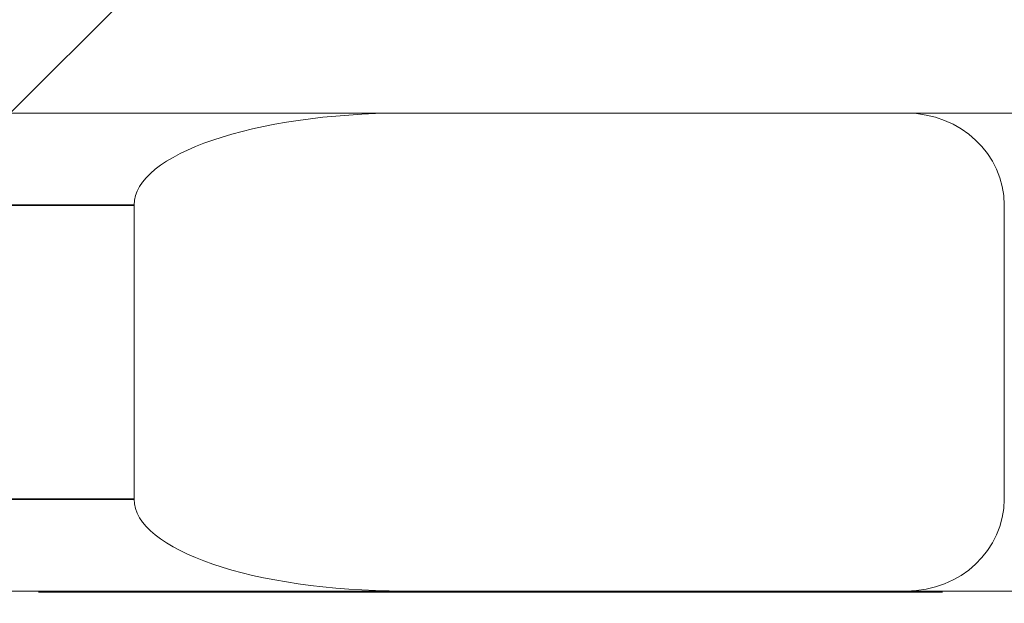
# Model space of a CAD drawing. Header units: millimetres. Extents: x 4 to 1188, y 1 to 840.
# Tile 262 of 299: x 897.393 to 897.623, y 493.614 to 493.75. Entities that reach past the tile are written whole.
import ezdxf

# ---------------------------------------------------------------- set-up
doc = ezdxf.new("R2010")
doc.units = ezdxf.units.MM
doc.layers.add('1', color=7, linetype='Continuous')
doc.styles.add('Arial Unicode MS', font='Arial Unicode MS')
doc.dimstyles.get("Standard").update_dxf_attribs({"dimtxt": 0.18, "dimasz": 0.18, "dimexe": 0.18, "dimexo": 0.0625, "dimgap": 0.09, "dimtad": 0, "dimtih": 1, "dimtoh": 1, "dimdec": 4, "dimzin": 0, "dimdsep": 46, "dimtxsty": 'Standard', "dimcen": 0.09, "dimadec": 0, "dimazin": 0, "dimtfac": 1, "dimtdec": 4, "dimtofl": 0, "dimtmove": 0, "dimatfit": 3, "dimfxl": 0, "dimtolj": 1, "dimtzin": 0, "dimarcsym": 0})

# ---------------------------------------------------------------- blocks, each defined once
blk = doc.blocks.new('_U18')
at = {"layer": '1', "color": 18, "lineweight": 35}
for p, q in [((919.36728, 499.38189), (938.16565, 499.38189)), ((936.16565, 499.38189), (936.16565, 485.8009)), ((891.02824, 485.8009), (938.16565, 485.8009))]:
    blk.add_line(p, q, dxfattribs=at)
at = {"layer": '1', "color": 18, "lineweight": 70}
for points in [[(936.16565, 499.38189), (936.94158, 495.88189), (935.38972, 495.88189)], [(936.16565, 485.8009), (935.38972, 489.3009), (936.94158, 489.30091)]]:
    blk.add_solid(points, dxfattribs=at)
at = {"layer": '1', "color": 18, "linetype": 'Continuous', "lineweight": 13, "insert": (935.71277, 490.54557), "char_height": 3, "attachment_point": 7, "rotation": 90, "line_spacing_factor": 1.047437, "style": 'Arial Unicode MS'}
blk.add_mtext('\\fArial Unicode MS|b0|i0;\\W1.0000;95', dxfattribs=at)

msp = doc.modelspace()

# ---------------------------------------------------------------- hatches: boundary and pattern name
at = {"layer": '1', "linetype": 'Continuous', "lineweight": 35}
h = msp.add_hatch(dxfattribs=at)
h.set_pattern_fill('ANSI31', color=154, scale=1.55, angle=-2.13e-14, style=0)
h.paths.add_polyline_path([(901.44632, 494.79975), (903.36338, 494.79975), (903.36338, 493.94261), (903.78107, 493.94261), (903.78107, 493.72832), (895.81012, 493.72832), (895.81012, 493.46118), (895.09608, 493.46118), (895.09608, 493.72832), (894.90922, 493.72832), (894.90922, 493.94261), (901.44632, 493.94261)], flags=0)
h = msp.add_hatch(dxfattribs=at)
h.set_pattern_fill('ANSI31', color=154, scale=1.55, angle=29.9848, style=0)
h.paths.add_polyline_path([(905.19477, 493.72832), (905.19477, 493.96236), (905.8695, 493.96236), (905.8695, 493.72832)], flags=0)
h.paths.add_polyline_path([(894.90922, 493.72832), (894.90922, 493.96236), (902.87474, 493.96236), (902.87474, 493.72832)], flags=0)
h.paths.add_polyline_path([(903.01448, 493.72832), (903.01448, 493.96236), (904.7935, 493.96236), (904.7935, 493.72832)], flags=0)

# ---------------------------------------------------------------- linework, layer by layer
at = {"layer": '1', "color": 154, "linetype": 'Continuous', "lineweight": 13}
for p, q in [((902.87474, 493.72832), (894.90922, 493.72832)), ((903.78107, 493.72832), (895.81012, 493.72832)), ((897.4824, 493.72832), (897.59978, 493.72832)), ((897.63247, 493.72832), (897.59978, 493.72832)), ((897.41975, 493.63832), (897.41975, 493.70689)), ((897.62259, 493.70689), (897.62259, 493.63832)), ((897.40426, 493.61689), (897.33782, 493.61689)), ((897.40426, 493.61689), (897.35784, 493.61689)), ((897.35784, 493.61689), (897.4824, 493.61689)), ((897.39747, 493.61661), (897.39808, 493.61661)), ((897.39839, 493.61661), (897.39765, 493.61661)), ((897.39808, 493.61689), (897.39808, 493.61661)), ((897.46474, 493.61689), (897.40426, 493.61689)), ((897.40531, 493.61661), (897.40531, 493.61689)), ((897.40663, 493.61661), (897.41937, 493.61661)), ((897.40824, 493.61661), (897.40663, 493.61661)), ((897.42459, 493.61661), (897.40824, 493.61661)), ((897.41956, 493.61661), (897.4153, 493.61661)), ((897.41711, 493.61661), (897.4217, 493.61661)), ((897.41937, 493.61661), (897.41788, 493.61661)), ((897.41956, 493.61689), (897.41956, 493.61661)), ((897.4217, 493.61689), (897.4217, 493.61661)), ((897.4217, 493.61661), (897.42459, 493.61661)), ((897.42444, 493.61661), (897.43149, 493.61661)), ((897.42679, 493.61661), (897.4245, 493.61661)), ((897.43149, 493.61689), (897.43149, 493.61661)), ((897.4404, 493.61661), (897.4404, 493.61689)), ((897.4502, 493.61661), (897.4442, 493.61661)), ((897.44889, 493.61689), (897.44889, 493.61661)), ((897.46471, 493.61661), (897.4578, 493.61661)), ((897.45802, 493.61689), (897.45802, 493.61661)), ((897.45802, 493.61661), (897.46403, 493.61661)), ((897.45943, 493.61661), (897.46468, 493.61661)), ((897.46424, 493.61661), (897.46217, 493.61661)), ((897.46217, 493.61661), (897.4641, 493.61661)), ((897.46391, 493.61661), (897.46452, 493.61661)), ((897.46483, 493.61661), (897.46409, 493.61661)), ((897.46452, 493.61689), (897.46452, 493.61661)), ((897.47175, 493.61661), (897.47175, 493.61689)), ((897.47307, 493.61661), (897.48581, 493.61661)), ((897.47468, 493.61661), (897.47307, 493.61661)), ((897.49103, 493.61661), (897.47468, 493.61661)), ((897.49539, 493.61689), (897.48166, 493.61689)), ((897.48166, 493.61689), (897.48581, 493.61689)), ((897.486, 493.61661), (897.48174, 493.61661)), ((897.59978, 493.61689), (897.4824, 493.61689)), ((897.48355, 493.61689), (897.48813, 493.61689)), ((897.48355, 493.61661), (897.48813, 493.61661)), ((897.48581, 493.61661), (897.48432, 493.61661)), ((897.486, 493.61689), (897.486, 493.61661)), ((897.48813, 493.61689), (897.48813, 493.61661)), ((897.48813, 493.61689), (897.49103, 493.61689)), ((897.48813, 493.61661), (897.49103, 493.61661)), ((897.49088, 493.61689), (897.49793, 493.61689)), ((897.49088, 493.61661), (897.49793, 493.61661)), ((897.49323, 493.61661), (897.49094, 493.61661)), ((897.49793, 493.61689), (897.49793, 493.61661)), ((897.50684, 493.61661), (897.50684, 493.61689)), ((897.51664, 493.61661), (897.51064, 493.61661)), ((897.52118, 493.61689), (897.51313, 493.61689)), ((897.51533, 493.61689), (897.51533, 493.61661)), ((897.51533, 493.61689), (897.5177, 493.61689)), ((897.51533, 493.61661), (897.5177, 493.61661)), ((897.5165, 493.61689), (897.52445, 493.61689)), ((897.52445, 493.61689), (897.52445, 493.61661)), ((897.53959, 493.61661), (897.53572, 493.61661)), ((897.54008, 493.61661), (897.536, 493.61661)), ((897.54408, 493.61661), (897.53722, 493.61661)), ((897.5393, 493.61661), (897.53961, 493.61661)), ((897.53936, 493.61661), (897.53936, 493.61689)), ((897.53936, 493.61689), (897.54007, 493.61689)), ((897.53936, 493.61661), (897.54007, 493.61661)), ((897.63247, 493.61689), (897.53942, 493.61689)), ((897.54372, 493.61689), (897.54372, 493.61661)), ((897.54372, 493.61689), (897.5443, 493.61689)), ((897.54372, 493.61661), (897.5443, 493.61661)), ((897.54819, 493.61661), (897.54373, 493.61661)), ((897.5549, 493.61661), (897.54415, 493.61661)), ((897.54417, 493.61661), (897.54987, 493.61661)), ((897.54417, 493.61661), (897.54968, 493.61661)), ((897.54561, 493.61661), (897.54418, 493.61661)), ((897.54987, 493.61661), (897.54561, 493.61661)), ((897.54742, 493.61661), (897.552, 493.61661)), ((897.54968, 493.61661), (897.54819, 493.61661)), ((897.54987, 493.61689), (897.54987, 493.61661)), ((897.552, 493.61689), (897.552, 493.61661)), ((897.552, 493.61661), (897.5549, 493.61661)), ((897.55475, 493.61661), (897.5618, 493.61661)), ((897.5571, 493.61661), (897.55481, 493.61661)), ((897.5618, 493.61689), (897.5618, 493.61661)), ((897.57071, 493.61661), (897.57071, 493.61689)), ((897.58051, 493.61661), (897.57451, 493.61661)), ((897.5792, 493.61689), (897.5792, 493.61661)), ((897.5792, 493.61661), (897.58052, 493.61661)), ((897.58109, 493.61661), (897.58037, 493.61661)), ((897.58037, 493.61661), (897.58833, 493.61661)), ((897.58833, 493.61689), (897.58833, 493.61661)), ((897.60346, 493.61661), (897.59959, 493.61661)), ((897.59978, 493.61689), (897.63247, 493.61689)), ((897.60795, 493.61661), (897.60109, 493.61661)), ((897.60317, 493.61661), (897.60348, 493.61661)), ((897.60323, 493.61661), (897.60323, 493.61689)), ((897.60759, 493.61689), (897.60759, 493.61661)), ((897.60759, 493.61661), (897.60817, 493.61661))]:
    msp.add_line(p, q, dxfattribs=at)
at = {"layer": '1', "color": 154, "linetype": 'Continuous', "lineweight": 35}
for p, q in [((897.35051, 493.70689), (897.41975, 493.70689)), ((897.41975, 493.63832), (897.35051, 493.63832))]:
    msp.add_line(p, q, dxfattribs=at)
at = {"layer": '1', "color": 154, "linetype": 'Continuous', "lineweight": 13}
for centre, major_axis, ratio, start_param, end_param in [((897.4824, 493.70689), (-0.06265, 0), 0.34202, 4.712389, 6.283185), ((897.59978, 493.70689), (-0.0228, 0), 0.939693, 3.141593, 4.712389), ((897.4824, 493.63832), (0.06265, 0), 0.34202, 3.141593, 4.712389), ((897.59978, 493.63832), (0.0228, 0), 0.939693, 4.712389, 6.283185)]:
    msp.add_ellipse(centre, major_axis=major_axis, ratio=ratio, start_param=start_param, end_param=end_param, dxfattribs=at)
for points, knots in [([(897.39808, 493.61661), (897.39823, 493.61661), (897.39853, 493.61661), (897.39914, 493.61661), (897.39987, 493.61661), (897.40072, 493.61661), (897.40168, 493.61661), (897.40278, 493.61661), (897.40399, 493.61661), (897.40487, 493.61661), (897.40531, 493.61661)], [0, 0, 0, 0, 0.127893, 0.251579, 0.372793, 0.492778, 0.61359, 0.737809, 0.86618, 1, 1, 1, 1]), ([(897.41257, 493.61661), (897.41222, 493.61661), (897.41152, 493.61661), (897.41046, 493.61661), (897.4094, 493.61661), (897.40835, 493.61661), (897.40731, 493.61661), (897.40627, 493.61661), (897.40524, 493.61661), (897.40423, 493.61661), (897.40325, 493.61661), (897.40233, 493.61661), (897.4015, 493.61661), (897.40072, 493.61661), (897.40003, 493.61661), (897.3994, 493.61661), (897.39885, 493.61661), (897.39854, 493.61661), (897.39839, 493.61661)], [0, 0, 0, 0, 0.061997, 0.122088, 0.181375, 0.239508, 0.297836, 0.35688, 0.417282, 0.47964, 0.5425, 0.604962, 0.666991, 0.730216, 0.794173, 0.860458, 0.928578, 1, 1, 1, 1]), ([(897.40673, 493.61661), (897.40647, 493.61661), (897.40596, 493.61661), (897.40525, 493.61661), (897.40461, 493.61661), (897.40404, 493.61661), (897.40352, 493.61661), (897.4031, 493.61661), (897.40272, 493.61661), (897.40243, 493.61661), (897.4022, 493.61661), (897.40205, 493.61661), (897.40198, 493.61661), (897.40196, 493.61661), (897.40205, 493.61661), (897.40219, 493.61661), (897.40241, 493.61661), (897.40261, 493.61661), (897.40271, 493.61661)], [0, 0, 0, 0, 0.065801, 0.128677, 0.188676, 0.247598, 0.304849, 0.361786, 0.419523, 0.478682, 0.53877, 0.598799, 0.660184, 0.722952, 0.787993, 0.855404, 0.926153, 1, 1, 1, 1]), ([(897.40271, 493.61661), (897.40282, 493.61661), (897.40303, 493.61661), (897.4034, 493.61661), (897.40381, 493.61661), (897.40425, 493.61661), (897.40475, 493.61661), (897.40527, 493.61661), (897.40584, 493.61661), (897.40643, 493.61661), (897.40707, 493.61661), (897.40774, 493.61661), (897.40844, 493.61661), (897.40916, 493.61661), (897.40992, 493.61661), (897.41071, 493.61661), (897.41152, 493.61661), (897.41206, 493.61661), (897.41234, 493.61661)], [0, 0, 0, 0, 0.072866, 0.141887, 0.207453, 0.270438, 0.331641, 0.390108, 0.448069, 0.505503, 0.562488, 0.619084, 0.676416, 0.735452, 0.796241, 0.860406, 0.928305, 1, 1, 1, 1]), ([(897.40531, 493.61661), (897.40569, 493.61661), (897.40642, 493.61661), (897.40753, 493.61661), (897.40861, 493.61661), (897.40968, 493.61661), (897.41072, 493.61661), (897.41174, 493.61661), (897.41275, 493.61661), (897.41372, 493.61661), (897.41465, 493.61661), (897.41553, 493.61661), (897.41635, 493.61661), (897.41711, 493.61661), (897.41782, 493.61661), (897.41846, 493.61661), (897.41906, 493.61661), (897.41939, 493.61661), (897.41956, 493.61661)], [0, 0, 0, 0, 0.069298, 0.135561, 0.199671, 0.261716, 0.322662, 0.382907, 0.443032, 0.503501, 0.563724, 0.62398, 0.683629, 0.743848, 0.805192, 0.867649, 0.932778, 1, 1, 1, 1]), ([(897.4153, 493.61661), (897.41517, 493.61661), (897.41491, 493.61661), (897.41449, 493.61661), (897.41404, 493.61661), (897.41358, 493.61661), (897.4131, 493.61661), (897.41261, 493.61661), (897.41208, 493.61661), (897.41155, 493.61661), (897.411, 493.61661), (897.41043, 493.61661), (897.40985, 493.61661), (897.40925, 493.61661), (897.40864, 493.61661), (897.40801, 493.61661), (897.40737, 493.61661), (897.40695, 493.61661), (897.40673, 493.61661)], [0, 0, 0, 0, 0.077361, 0.15048, 0.219977, 0.286681, 0.349678, 0.41068, 0.469427, 0.526756, 0.583142, 0.638824, 0.695263, 0.752696, 0.810849, 0.871356, 0.934436, 1, 1, 1, 1]), ([(897.41234, 493.61661), (897.41268, 493.61661), (897.41333, 493.61661), (897.41422, 493.61661), (897.41499, 493.61661), (897.41561, 493.61661), (897.41613, 493.61661), (897.41656, 493.61661), (897.4169, 493.61661), (897.41704, 493.61661), (897.41711, 493.61661)], [0, 0, 0, 0, 0.14786, 0.283561, 0.412369, 0.534236, 0.652692, 0.768663, 0.883652, 1, 1, 1, 1]), ([(897.41788, 493.61661), (897.4177, 493.61661), (897.41735, 493.61661), (897.41678, 493.61661), (897.41616, 493.61661), (897.41552, 493.61661), (897.41483, 493.61661), (897.41411, 493.61661), (897.41336, 493.61661), (897.41283, 493.61661), (897.41257, 493.61661)], [0, 0, 0, 0, 0.136729, 0.268515, 0.395529, 0.52, 0.640496, 0.761236, 0.880107, 1, 1, 1, 1]), ([(897.4442, 493.61661), (897.44376, 493.61661), (897.44288, 493.61661), (897.44153, 493.61661), (897.4402, 493.61661), (897.43891, 493.61661), (897.43765, 493.61661), (897.43646, 493.61661), (897.43535, 493.61661), (897.43431, 493.61661), (897.43332, 493.61661), (897.43236, 493.61661), (897.4314, 493.61661), (897.43064, 493.61661), (897.43002, 493.61661), (897.42956, 493.61661), (897.42909, 493.61661), (897.42864, 493.61661), (897.42817, 493.61661), (897.42771, 493.61661), (897.42725, 493.61661), (897.42695, 493.61661), (897.42679, 493.61661)], [0, 0, 0, 0, 0.056724, 0.111437, 0.164368, 0.216435, 0.267641, 0.31736, 0.367473, 0.41821, 0.471404, 0.527966, 0.588061, 0.652134, 0.686345, 0.723264, 0.76261, 0.804739, 0.84943, 0.896711, 0.94689, 1, 1, 1, 1]), ([(897.43122, 493.61661), (897.43098, 493.61661), (897.43053, 493.61661), (897.42996, 493.61661), (897.42951, 493.61661), (897.42919, 493.61661), (897.42899, 493.61661), (897.42891, 493.61661), (897.42895, 493.61661), (897.42914, 493.61661), (897.42942, 493.61661), (897.42975, 493.61661), (897.43014, 493.61661), (897.43058, 493.61661), (897.43109, 493.61661), (897.43165, 493.61661), (897.43227, 493.61661), (897.43272, 493.61661), (897.43294, 493.61661)], [0, 0, 0, 0, 0.118432, 0.226295, 0.323755, 0.41098, 0.488319, 0.556611, 0.615569, 0.667048, 0.713541, 0.757735, 0.79954, 0.839813, 0.879732, 0.91913, 0.959218, 1, 1, 1, 1]), ([(897.4428, 493.61661), (897.44256, 493.61661), (897.44208, 493.61661), (897.44134, 493.61661), (897.4406, 493.61661), (897.43987, 493.61661), (897.43914, 493.61661), (897.43842, 493.61661), (897.4377, 493.61661), (897.43698, 493.61661), (897.43625, 493.61661), (897.43554, 493.61661), (897.43482, 493.61661), (897.4341, 493.61661), (897.43339, 493.61661), (897.43266, 493.61661), (897.43192, 493.61661), (897.43146, 493.61661), (897.43122, 493.61661)], [0, 0, 0, 0, 0.043119, 0.084777, 0.125232, 0.166126, 0.207413, 0.250196, 0.294277, 0.341348, 0.392964, 0.452351, 0.519819, 0.596849, 0.682952, 0.778459, 0.884371, 1, 1, 1, 1]), ([(897.43149, 493.61661), (897.4319, 493.61661), (897.43268, 493.61661), (897.43387, 493.61661), (897.43503, 493.61661), (897.43617, 493.61661), (897.43727, 493.61661), (897.43835, 493.61661), (897.43941, 493.61661), (897.44007, 493.61661), (897.4404, 493.61661)], [0, 0, 0, 0, 0.137903, 0.268873, 0.395178, 0.517089, 0.636743, 0.756222, 0.876628, 1, 1, 1, 1]), ([(897.43294, 493.61661), (897.43317, 493.61661), (897.43363, 493.61661), (897.43434, 493.61661), (897.43505, 493.61661), (897.43577, 493.61661), (897.43648, 493.61661), (897.43719, 493.61661), (897.4379, 493.61661), (897.43863, 493.61661), (897.43937, 493.61661), (897.44008, 493.61661), (897.44081, 493.61661), (897.44154, 493.61661), (897.44227, 493.61661), (897.44302, 493.61661), (897.44376, 493.61661), (897.44423, 493.61661), (897.44448, 493.61661)], [0, 0, 0, 0, 0.040773, 0.080851, 0.120114, 0.160024, 0.200507, 0.242303, 0.286488, 0.332651, 0.383767, 0.443091, 0.510974, 0.588295, 0.675908, 0.773346, 0.881594, 1, 1, 1, 1]), ([(897.4404, 493.61661), (897.44082, 493.61661), (897.44168, 493.61661), (897.44284, 493.61661), (897.44399, 493.61661), (897.44507, 493.61661), (897.4461, 493.61661), (897.4471, 493.61661), (897.44803, 493.61661), (897.4486, 493.61661), (897.44889, 493.61661)], [0, 0, 0, 0, 0.097421, 0.200886, 0.311172, 0.429798, 0.55774, 0.694715, 0.84213, 1, 1, 1, 1]), ([(897.44653, 493.61661), (897.44645, 493.61661), (897.44629, 493.61661), (897.44597, 493.61661), (897.44559, 493.61661), (897.44516, 493.61661), (897.44465, 493.61661), (897.44409, 493.61661), (897.44348, 493.61661), (897.44303, 493.61661), (897.4428, 493.61661)], [0, 0, 0, 0, 0.134393, 0.262803, 0.38593, 0.507853, 0.627247, 0.748261, 0.872335, 1, 1, 1, 1]), ([(897.44448, 493.61661), (897.44471, 493.61661), (897.44515, 493.61661), (897.44572, 493.61661), (897.44615, 493.61661), (897.44648, 493.61661), (897.44668, 493.61661), (897.44675, 493.61661), (897.44673, 493.61661), (897.44659, 493.61661), (897.44653, 493.61661)], [0, 0, 0, 0, 0.170464, 0.327198, 0.470509, 0.6006, 0.717486, 0.822846, 0.916112, 1, 1, 1, 1]), ([(897.45078, 493.61661), (897.45066, 493.61661), (897.45041, 493.61661), (897.45018, 493.61661), (897.45005, 493.61661), (897.45003, 493.61661), (897.45013, 493.61661), (897.45034, 493.61661), (897.45067, 493.61661), (897.45109, 493.61661), (897.45162, 493.61661), (897.45225, 493.61661), (897.45298, 493.61661), (897.4538, 493.61661), (897.45471, 493.61661), (897.45573, 493.61661), (897.45683, 493.61661), (897.45762, 493.61661), (897.45802, 493.61661)], [0, 0, 0, 0, 0.0636, 0.125297, 0.185569, 0.244698, 0.303717, 0.36292, 0.4233, 0.485177, 0.547083, 0.608525, 0.669965, 0.732299, 0.79565, 0.861055, 0.929122, 1, 1, 1, 1]), ([(897.46045, 493.61661), (897.46016, 493.61661), (897.45959, 493.61661), (897.45876, 493.61661), (897.45795, 493.61661), (897.45718, 493.61661), (897.45644, 493.61661), (897.45574, 493.61661), (897.45507, 493.61661), (897.45443, 493.61661), (897.45382, 493.61661), (897.45326, 493.61661), (897.45275, 493.61661), (897.45226, 493.61661), (897.45183, 493.61661), (897.45143, 493.61661), (897.45108, 493.61661), (897.45088, 493.61661), (897.45078, 493.61661)], [0, 0, 0, 0, 0.069013, 0.135236, 0.199611, 0.262419, 0.323723, 0.383765, 0.443773, 0.503795, 0.563823, 0.623484, 0.683469, 0.743591, 0.805727, 0.868616, 0.933278, 1, 1, 1, 1]), ([(897.45522, 493.61661), (897.45514, 493.61661), (897.45499, 493.61661), (897.45483, 493.61661), (897.45474, 493.61661), (897.45469, 493.61661), (897.45474, 493.61661), (897.45485, 493.61661), (897.45501, 493.61661), (897.45525, 493.61661), (897.45555, 493.61661), (897.45592, 493.61661), (897.45635, 493.61661), (897.45684, 493.61661), (897.4574, 493.61661), (897.45802, 493.61661), (897.45869, 493.61661), (897.45918, 493.61661), (897.45943, 493.61661)], [0, 0, 0, 0, 0.066572, 0.13029, 0.192297, 0.252922, 0.312507, 0.371488, 0.430679, 0.491399, 0.55197, 0.611245, 0.671453, 0.732173, 0.795077, 0.860442, 0.928163, 1, 1, 1, 1]), ([(897.46439, 493.61661), (897.46413, 493.61661), (897.46364, 493.61661), (897.46288, 493.61661), (897.46215, 493.61661), (897.46144, 493.61661), (897.46074, 493.61661), (897.46006, 493.61661), (897.4594, 493.61661), (897.45877, 493.61661), (897.45818, 493.61661), (897.45761, 493.61661), (897.4571, 493.61661), (897.45662, 493.61661), (897.45621, 493.61661), (897.45582, 493.61661), (897.45549, 493.61661), (897.45531, 493.61661), (897.45522, 493.61661)], [0, 0, 0, 0, 0.071137, 0.138231, 0.203142, 0.26568, 0.326444, 0.386738, 0.447229, 0.507578, 0.568073, 0.6278, 0.68712, 0.747031, 0.807329, 0.869576, 0.933384, 1, 1, 1, 1]), ([(897.4578, 493.61661), (897.45767, 493.61661), (897.45742, 493.61661), (897.45729, 493.61661), (897.45732, 493.61661), (897.45755, 493.61661), (897.45797, 493.61661), (897.4586, 493.61661), (897.45943, 493.61661), (897.4601, 493.61661), (897.46045, 493.61661)], [0, 0, 0, 0, 0.124835, 0.244778, 0.360989, 0.477964, 0.596922, 0.721591, 0.855098, 1, 1, 1, 1]), ([(897.46452, 493.61689), (897.46467, 493.61689), (897.46497, 493.61689), (897.46558, 493.61689), (897.46631, 493.61689), (897.46716, 493.61689), (897.46812, 493.61689), (897.46922, 493.61689), (897.47043, 493.61689), (897.4713, 493.61689), (897.47175, 493.61689)], [0, 0, 0, 0, 0.127893, 0.251579, 0.372793, 0.492778, 0.61359, 0.737809, 0.86618, 1, 1, 1, 1]), ([(897.46452, 493.61661), (897.46467, 493.61661), (897.46497, 493.61661), (897.46558, 493.61661), (897.46631, 493.61661), (897.46716, 493.61661), (897.46812, 493.61661), (897.46922, 493.61661), (897.47043, 493.61661), (897.4713, 493.61661), (897.47175, 493.61661)], [0, 0, 0, 0, 0.127893, 0.251579, 0.372793, 0.492778, 0.61359, 0.737809, 0.86618, 1, 1, 1, 1]), ([(897.47901, 493.61661), (897.47866, 493.61661), (897.47796, 493.61661), (897.4769, 493.61661), (897.47584, 493.61661), (897.47479, 493.61661), (897.47375, 493.61661), (897.47271, 493.61661), (897.47168, 493.61661), (897.47067, 493.61661), (897.46969, 493.61661), (897.46877, 493.61661), (897.46794, 493.61661), (897.46716, 493.61661), (897.46647, 493.61661), (897.46583, 493.61661), (897.46529, 493.61661), (897.46498, 493.61661), (897.46483, 493.61661)], [0, 0, 0, 0, 0.061997, 0.122088, 0.181375, 0.239508, 0.297836, 0.35688, 0.417282, 0.47964, 0.5425, 0.604962, 0.666991, 0.730216, 0.794173, 0.860458, 0.928578, 1, 1, 1, 1]), ([(897.47317, 493.61661), (897.47291, 493.61661), (897.4724, 493.61661), (897.47169, 493.61661), (897.47105, 493.61661), (897.47048, 493.61661), (897.46996, 493.61661), (897.46954, 493.61661), (897.46916, 493.61661), (897.46887, 493.61661), (897.46864, 493.61661), (897.46849, 493.61661), (897.46842, 493.61661), (897.4684, 493.61661), (897.46849, 493.61661), (897.46863, 493.61661), (897.46885, 493.61661), (897.46905, 493.61661), (897.46915, 493.61661)], [0, 0, 0, 0, 0.065801, 0.128677, 0.188676, 0.247598, 0.304849, 0.361786, 0.419523, 0.478682, 0.53877, 0.598799, 0.660184, 0.722952, 0.787993, 0.855404, 0.926153, 1, 1, 1, 1]), ([(897.46915, 493.61661), (897.46926, 493.61661), (897.46947, 493.61661), (897.46984, 493.61661), (897.47025, 493.61661), (897.47069, 493.61661), (897.47118, 493.61661), (897.47171, 493.61661), (897.47228, 493.61661), (897.47287, 493.61661), (897.47351, 493.61661), (897.47418, 493.61661), (897.47488, 493.61661), (897.4756, 493.61661), (897.47636, 493.61661), (897.47714, 493.61661), (897.47796, 493.61661), (897.4785, 493.61661), (897.47878, 493.61661)], [0, 0, 0, 0, 0.072866, 0.141887, 0.207453, 0.270438, 0.331641, 0.390108, 0.448069, 0.505503, 0.562488, 0.619084, 0.676416, 0.735452, 0.796241, 0.860406, 0.928305, 1, 1, 1, 1]), ([(897.47175, 493.61689), (897.47212, 493.61689), (897.47286, 493.61689), (897.47397, 493.61689), (897.47505, 493.61689), (897.47612, 493.61689), (897.47716, 493.61689), (897.47818, 493.61689), (897.47919, 493.61689), (897.48016, 493.61689), (897.48109, 493.61689), (897.48197, 493.61689), (897.48279, 493.61689), (897.48355, 493.61689), (897.48426, 493.61689), (897.4849, 493.61689), (897.4855, 493.61689), (897.48583, 493.61689), (897.486, 493.61689)], [0, 0, 0, 0, 0.069298, 0.135561, 0.199671, 0.261716, 0.322662, 0.382907, 0.443032, 0.503501, 0.563724, 0.62398, 0.683629, 0.743848, 0.805192, 0.867649, 0.932778, 1, 1, 1, 1]), ([(897.47175, 493.61661), (897.47212, 493.61661), (897.47286, 493.61661), (897.47397, 493.61661), (897.47505, 493.61661), (897.47612, 493.61661), (897.47716, 493.61661), (897.47818, 493.61661), (897.47919, 493.61661), (897.48016, 493.61661), (897.48109, 493.61661), (897.48197, 493.61661), (897.48279, 493.61661), (897.48355, 493.61661), (897.48426, 493.61661), (897.4849, 493.61661), (897.4855, 493.61661), (897.48583, 493.61661), (897.486, 493.61661)], [0, 0, 0, 0, 0.069298, 0.135561, 0.199671, 0.261716, 0.322662, 0.382907, 0.443032, 0.503501, 0.563724, 0.62398, 0.683629, 0.743848, 0.805192, 0.867649, 0.932778, 1, 1, 1, 1]), ([(897.48174, 493.61661), (897.48161, 493.61661), (897.48135, 493.61661), (897.48093, 493.61661), (897.48048, 493.61661), (897.48002, 493.61661), (897.47954, 493.61661), (897.47905, 493.61661), (897.47852, 493.61661), (897.47799, 493.61661), (897.47744, 493.61661), (897.47687, 493.61661), (897.47629, 493.61661), (897.47569, 493.61661), (897.47508, 493.61661), (897.47445, 493.61661), (897.47381, 493.61661), (897.47339, 493.61661), (897.47317, 493.61661)], [0, 0, 0, 0, 0.077361, 0.15048, 0.219977, 0.286681, 0.349678, 0.41068, 0.469427, 0.526756, 0.583142, 0.638824, 0.695263, 0.752696, 0.810849, 0.871356, 0.934436, 1, 1, 1, 1]), ([(897.47878, 493.61661), (897.47912, 493.61661), (897.47977, 493.61661), (897.48066, 493.61661), (897.48143, 493.61661), (897.48205, 493.61661), (897.48257, 493.61661), (897.483, 493.61661), (897.48334, 493.61661), (897.48348, 493.61661), (897.48355, 493.61661)], [0, 0, 0, 0, 0.14786, 0.283561, 0.412369, 0.534236, 0.652692, 0.768663, 0.883652, 1, 1, 1, 1]), ([(897.48432, 493.61661), (897.48414, 493.61661), (897.48379, 493.61661), (897.48322, 493.61661), (897.4826, 493.61661), (897.48196, 493.61661), (897.48127, 493.61661), (897.48055, 493.61661), (897.4798, 493.61661), (897.47927, 493.61661), (897.47901, 493.61661)], [0, 0, 0, 0, 0.136729, 0.268515, 0.395529, 0.52, 0.640496, 0.761236, 0.880107, 1, 1, 1, 1]), ([(897.51064, 493.61661), (897.5102, 493.61661), (897.50932, 493.61661), (897.50797, 493.61661), (897.50664, 493.61661), (897.50535, 493.61661), (897.50409, 493.61661), (897.5029, 493.61661), (897.50179, 493.61661), (897.50075, 493.61661), (897.49976, 493.61661), (897.4988, 493.61661), (897.49784, 493.61661), (897.49707, 493.61661), (897.49646, 493.61661), (897.496, 493.61661), (897.49553, 493.61661), (897.49508, 493.61661), (897.49461, 493.61661), (897.49415, 493.61661), (897.49369, 493.61661), (897.49339, 493.61661), (897.49323, 493.61661)], [0, 0, 0, 0, 0.056724, 0.111437, 0.164368, 0.216435, 0.267641, 0.31736, 0.367473, 0.41821, 0.471404, 0.527966, 0.588061, 0.652134, 0.686345, 0.723264, 0.76261, 0.804739, 0.84943, 0.896711, 0.94689, 1, 1, 1, 1]), ([(897.49766, 493.61661), (897.49742, 493.61661), (897.49697, 493.61661), (897.4964, 493.61661), (897.49595, 493.61661), (897.49563, 493.61661), (897.49543, 493.61661), (897.49535, 493.61661), (897.49539, 493.61661), (897.49558, 493.61661), (897.49586, 493.61661), (897.49619, 493.61661), (897.49657, 493.61661), (897.49702, 493.61661), (897.49753, 493.61661), (897.49809, 493.61661), (897.49871, 493.61661), (897.49916, 493.61661), (897.49938, 493.61661)], [0, 0, 0, 0, 0.118432, 0.226295, 0.323755, 0.41098, 0.488319, 0.556611, 0.615569, 0.667048, 0.713541, 0.757735, 0.79954, 0.839813, 0.879732, 0.91913, 0.959218, 1, 1, 1, 1]), ([(897.50924, 493.61661), (897.509, 493.61661), (897.50852, 493.61661), (897.50778, 493.61661), (897.50704, 493.61661), (897.50631, 493.61661), (897.50558, 493.61661), (897.50486, 493.61661), (897.50414, 493.61661), (897.50342, 493.61661), (897.50269, 493.61661), (897.50198, 493.61661), (897.50126, 493.61661), (897.50054, 493.61661), (897.49983, 493.61661), (897.4991, 493.61661), (897.49836, 493.61661), (897.4979, 493.61661), (897.49766, 493.61661)], [0, 0, 0, 0, 0.043119, 0.084777, 0.125232, 0.166126, 0.207413, 0.250196, 0.294277, 0.341348, 0.392964, 0.452351, 0.519819, 0.596849, 0.682952, 0.778459, 0.884371, 1, 1, 1, 1]), ([(897.49793, 493.61689), (897.49834, 493.61689), (897.49912, 493.61689), (897.50031, 493.61689), (897.50147, 493.61689), (897.50261, 493.61689), (897.50371, 493.61689), (897.50479, 493.61689), (897.50585, 493.61689), (897.50651, 493.61689), (897.50684, 493.61689)], [0, 0, 0, 0, 0.137903, 0.268873, 0.395178, 0.517089, 0.636743, 0.756222, 0.876628, 1, 1, 1, 1]), ([(897.49793, 493.61661), (897.49834, 493.61661), (897.49912, 493.61661), (897.50031, 493.61661), (897.50147, 493.61661), (897.50261, 493.61661), (897.50371, 493.61661), (897.50479, 493.61661), (897.50585, 493.61661), (897.50651, 493.61661), (897.50684, 493.61661)], [0, 0, 0, 0, 0.137903, 0.268873, 0.395178, 0.517089, 0.636743, 0.756222, 0.876628, 1, 1, 1, 1]), ([(897.49938, 493.61661), (897.49961, 493.61661), (897.50007, 493.61661), (897.50078, 493.61661), (897.50149, 493.61661), (897.5022, 493.61661), (897.50292, 493.61661), (897.50363, 493.61661), (897.50434, 493.61661), (897.50507, 493.61661), (897.50581, 493.61661), (897.50652, 493.61661), (897.50725, 493.61661), (897.50798, 493.61661), (897.50871, 493.61661), (897.50945, 493.61661), (897.5102, 493.61661), (897.51067, 493.61661), (897.51092, 493.61661)], [0, 0, 0, 0, 0.040773, 0.080851, 0.120114, 0.160024, 0.200507, 0.242303, 0.286488, 0.332651, 0.383767, 0.443091, 0.510974, 0.588295, 0.675908, 0.773346, 0.881594, 1, 1, 1, 1]), ([(897.50684, 493.61689), (897.50726, 493.61689), (897.50812, 493.61689), (897.50928, 493.61689), (897.51043, 493.61689), (897.51151, 493.61689), (897.51254, 493.61689), (897.51353, 493.61689), (897.51447, 493.61689), (897.51504, 493.61689), (897.51533, 493.61689)], [0, 0, 0, 0, 0.097421, 0.200886, 0.311172, 0.429798, 0.55774, 0.694715, 0.84213, 1, 1, 1, 1]), ([(897.50684, 493.61661), (897.50726, 493.61661), (897.50812, 493.61661), (897.50928, 493.61661), (897.51043, 493.61661), (897.51151, 493.61661), (897.51254, 493.61661), (897.51353, 493.61661), (897.51447, 493.61661), (897.51504, 493.61661), (897.51533, 493.61661)], [0, 0, 0, 0, 0.097421, 0.200886, 0.311172, 0.429798, 0.55774, 0.694715, 0.84213, 1, 1, 1, 1]), ([(897.51297, 493.61661), (897.51289, 493.61661), (897.51273, 493.61661), (897.51241, 493.61661), (897.51202, 493.61661), (897.51159, 493.61661), (897.51109, 493.61661), (897.51053, 493.61661), (897.50992, 493.61661), (897.50947, 493.61661), (897.50924, 493.61661)], [0, 0, 0, 0, 0.134393, 0.262803, 0.38593, 0.507853, 0.627247, 0.748261, 0.872335, 1, 1, 1, 1]), ([(897.51092, 493.61661), (897.51115, 493.61661), (897.51159, 493.61661), (897.51215, 493.61661), (897.51259, 493.61661), (897.51292, 493.61661), (897.51312, 493.61661), (897.51319, 493.61661), (897.51317, 493.61661), (897.51303, 493.61661), (897.51297, 493.61661)], [0, 0, 0, 0, 0.170464, 0.327198, 0.470509, 0.6006, 0.717486, 0.822846, 0.916112, 1, 1, 1, 1]), ([(897.51722, 493.61661), (897.51709, 493.61661), (897.51685, 493.61661), (897.51662, 493.61661), (897.51649, 493.61661), (897.51647, 493.61661), (897.51657, 493.61661), (897.51678, 493.61661), (897.51711, 493.61661), (897.51753, 493.61661), (897.51806, 493.61661), (897.51869, 493.61661), (897.51942, 493.61661), (897.52024, 493.61661), (897.52115, 493.61661), (897.52217, 493.61661), (897.52327, 493.61661), (897.52406, 493.61661), (897.52445, 493.61661)], [0, 0, 0, 0, 0.0636, 0.125297, 0.185569, 0.244698, 0.303717, 0.36292, 0.4233, 0.485177, 0.547083, 0.608525, 0.669965, 0.732299, 0.79565, 0.861055, 0.929122, 1, 1, 1, 1]), ([(897.52689, 493.61661), (897.5266, 493.61661), (897.52603, 493.61661), (897.52519, 493.61661), (897.52439, 493.61661), (897.52362, 493.61661), (897.52288, 493.61661), (897.52218, 493.61661), (897.52151, 493.61661), (897.52087, 493.61661), (897.52026, 493.61661), (897.5197, 493.61661), (897.51919, 493.61661), (897.5187, 493.61661), (897.51826, 493.61661), (897.51787, 493.61661), (897.51752, 493.61661), (897.51732, 493.61661), (897.51722, 493.61661)], [0, 0, 0, 0, 0.069013, 0.135236, 0.199611, 0.262419, 0.323723, 0.383765, 0.443773, 0.503795, 0.563823, 0.623484, 0.683469, 0.743591, 0.805727, 0.868616, 0.933278, 1, 1, 1, 1]), ([(897.52166, 493.61661), (897.52158, 493.61661), (897.52143, 493.61661), (897.52127, 493.61661), (897.52118, 493.61661), (897.52113, 493.61661), (897.52118, 493.61661), (897.52129, 493.61661), (897.52145, 493.61661), (897.52169, 493.61661), (897.52199, 493.61661), (897.52236, 493.61661), (897.52279, 493.61661), (897.52328, 493.61661), (897.52384, 493.61661), (897.52446, 493.61661), (897.52513, 493.61661), (897.52562, 493.61661), (897.52587, 493.61661)], [0, 0, 0, 0, 0.066572, 0.13029, 0.192297, 0.252922, 0.312507, 0.371488, 0.430679, 0.491399, 0.55197, 0.611245, 0.671453, 0.732173, 0.795077, 0.860442, 0.928163, 1, 1, 1, 1]), ([(897.53083, 493.61661), (897.53057, 493.61661), (897.53008, 493.61661), (897.52932, 493.61661), (897.52859, 493.61661), (897.52788, 493.61661), (897.52718, 493.61661), (897.5265, 493.61661), (897.52584, 493.61661), (897.52521, 493.61661), (897.52462, 493.61661), (897.52405, 493.61661), (897.52354, 493.61661), (897.52306, 493.61661), (897.52265, 493.61661), (897.52226, 493.61661), (897.52193, 493.61661), (897.52175, 493.61661), (897.52166, 493.61661)], [0, 0, 0, 0, 0.071137, 0.138231, 0.203142, 0.26568, 0.326444, 0.386738, 0.447229, 0.507578, 0.568073, 0.6278, 0.68712, 0.747031, 0.807329, 0.869576, 0.933384, 1, 1, 1, 1]), ([(897.52424, 493.61661), (897.52411, 493.61661), (897.52386, 493.61661), (897.52373, 493.61661), (897.52376, 493.61661), (897.52399, 493.61661), (897.52441, 493.61661), (897.52504, 493.61661), (897.52587, 493.61661), (897.52654, 493.61661), (897.52689, 493.61661)], [0, 0, 0, 0, 0.124835, 0.244778, 0.360989, 0.477964, 0.596922, 0.721591, 0.855098, 1, 1, 1, 1]), ([(897.53722, 493.61661), (897.53686, 493.61661), (897.53615, 493.61661), (897.53508, 493.61661), (897.53404, 493.61661), (897.53302, 493.61661), (897.53202, 493.61661), (897.53105, 493.61661), (897.5301, 493.61661), (897.52919, 493.61661), (897.52833, 493.61661), (897.52753, 493.61661), (897.52679, 493.61661), (897.52613, 493.61661), (897.52555, 493.61661), (897.52503, 493.61661), (897.52458, 493.61661), (897.52435, 493.61661), (897.52424, 493.61661)], [0, 0, 0, 0, 0.073201, 0.142587, 0.209625, 0.274883, 0.337931, 0.400462, 0.462501, 0.525005, 0.586689, 0.646813, 0.705215, 0.762881, 0.820728, 0.879295, 0.938511, 1, 1, 1, 1]), ([(897.52445, 493.61689), (897.52486, 493.61689), (897.52566, 493.61689), (897.52687, 493.61689), (897.52805, 493.61689), (897.52921, 493.61689), (897.53034, 493.61689), (897.53145, 493.61689), (897.53253, 493.61689), (897.53357, 493.61689), (897.53457, 493.61689), (897.53549, 493.61689), (897.53634, 493.61689), (897.53711, 493.61689), (897.53779, 493.61689), (897.5384, 493.61689), (897.53894, 493.61689), (897.53922, 493.61689), (897.53936, 493.61689)], [0, 0, 0, 0, 0.070442, 0.138089, 0.203178, 0.266139, 0.327929, 0.38919, 0.450254, 0.512347, 0.573843, 0.633933, 0.69346, 0.752479, 0.812386, 0.87307, 0.935184, 1, 1, 1, 1]), ([(897.52445, 493.61661), (897.52486, 493.61661), (897.52566, 493.61661), (897.52687, 493.61661), (897.52805, 493.61661), (897.52921, 493.61661), (897.53034, 493.61661), (897.53145, 493.61661), (897.53253, 493.61661), (897.53357, 493.61661), (897.53457, 493.61661), (897.53549, 493.61661), (897.53634, 493.61661), (897.53711, 493.61661), (897.53779, 493.61661), (897.5384, 493.61661), (897.53894, 493.61661), (897.53922, 493.61661), (897.53936, 493.61661)], [0, 0, 0, 0, 0.070442, 0.138089, 0.203178, 0.266139, 0.327929, 0.38919, 0.450254, 0.512347, 0.573843, 0.633933, 0.69346, 0.752479, 0.812386, 0.87307, 0.935184, 1, 1, 1, 1]), ([(897.52587, 493.61661), (897.52618, 493.61661), (897.52679, 493.61661), (897.52776, 493.61661), (897.52875, 493.61661), (897.52974, 493.61661), (897.5307, 493.61661), (897.5316, 493.61661), (897.53239, 493.61661), (897.53308, 493.61661), (897.53367, 493.61661), (897.5342, 493.61661), (897.53464, 493.61661), (897.53486, 493.61661), (897.53497, 493.61661)], [0, 0, 0, 0, 0.085719, 0.171409, 0.258144, 0.346929, 0.433983, 0.516734, 0.597416, 0.678635, 0.760267, 0.840143, 0.920177, 1, 1, 1, 1]), ([(897.52861, 493.61661), (897.52851, 493.61661), (897.52831, 493.61661), (897.52825, 493.61661), (897.52838, 493.61661), (897.52866, 493.61661), (897.52897, 493.61661), (897.52927, 493.61661), (897.52962, 493.61661), (897.53002, 493.61661), (897.53047, 493.61661), (897.53098, 493.61661), (897.53153, 493.61661), (897.53193, 493.61661), (897.53214, 493.61661)], [0, 0, 0, 0, 0.121251, 0.236225, 0.351248, 0.46958, 0.530064, 0.590153, 0.652342, 0.715003, 0.781621, 0.850161, 0.923157, 1, 1, 1, 1]), ([(897.53572, 493.61661), (897.53551, 493.61661), (897.53512, 493.61661), (897.53452, 493.61661), (897.53394, 493.61661), (897.53338, 493.61661), (897.53283, 493.61661), (897.5323, 493.61661), (897.53179, 493.61661), (897.53114, 493.61661), (897.5304, 493.61661), (897.52964, 493.61661), (897.52902, 493.61661), (897.52875, 493.61661), (897.52861, 493.61661)], [0, 0, 0, 0, 0.074627, 0.14464, 0.212124, 0.276993, 0.339648, 0.40073, 0.46211, 0.523286, 0.642551, 0.758565, 0.876614, 1, 1, 1, 1]), ([(897.53497, 493.61661), (897.53505, 493.61661), (897.53521, 493.61661), (897.53536, 493.61661), (897.53546, 493.61661), (897.53548, 493.61661), (897.53546, 493.61661), (897.53534, 493.61661), (897.53518, 493.61661), (897.53494, 493.61661), (897.53465, 493.61661), (897.53429, 493.61661), (897.53387, 493.61661), (897.53338, 493.61661), (897.53283, 493.61661), (897.53222, 493.61661), (897.53155, 493.61661), (897.53107, 493.61661), (897.53083, 493.61661)], [0, 0, 0, 0, 0.066317, 0.129769, 0.19137, 0.251932, 0.311622, 0.370964, 0.430518, 0.491181, 0.552101, 0.612139, 0.672483, 0.733576, 0.79644, 0.860911, 0.929048, 1, 1, 1, 1]), ([(897.53214, 493.61661), (897.53235, 493.61661), (897.53276, 493.61661), (897.53338, 493.61661), (897.53397, 493.61661), (897.53454, 493.61661), (897.53509, 493.61661), (897.53562, 493.61661), (897.53613, 493.61661), (897.53677, 493.61661), (897.53751, 493.61661), (897.53826, 493.61661), (897.53888, 493.61661), (897.53916, 493.61661), (897.5393, 493.61661)], [0, 0, 0, 0, 0.076073, 0.148412, 0.216418, 0.281164, 0.343381, 0.404328, 0.463673, 0.52286, 0.638732, 0.753818, 0.872606, 1, 1, 1, 1]), ([(897.536, 493.61689), (897.53648, 493.61689), (897.5374, 493.61689), (897.53871, 493.61689), (897.53989, 493.61689), (897.54094, 493.61689), (897.54184, 493.61689), (897.54262, 493.61689), (897.54326, 493.61689), (897.54357, 493.61689), (897.54372, 493.61689)], [0, 0, 0, 0, 0.145359, 0.278702, 0.403602, 0.521669, 0.637521, 0.753704, 0.873213, 1, 1, 1, 1]), ([(897.536, 493.61661), (897.53648, 493.61661), (897.5374, 493.61661), (897.53871, 493.61661), (897.53989, 493.61661), (897.54094, 493.61661), (897.54184, 493.61661), (897.54262, 493.61661), (897.54326, 493.61661), (897.54357, 493.61661), (897.54372, 493.61661)], [0, 0, 0, 0, 0.145359, 0.278702, 0.403602, 0.521669, 0.637521, 0.753704, 0.873213, 1, 1, 1, 1]), ([(897.54265, 493.61661), (897.54299, 493.61661), (897.54364, 493.61661), (897.54453, 493.61661), (897.5453, 493.61661), (897.54592, 493.61661), (897.54644, 493.61661), (897.54687, 493.61661), (897.54721, 493.61661), (897.54735, 493.61661), (897.54742, 493.61661)], [0, 0, 0, 0, 0.14786, 0.283561, 0.412369, 0.534236, 0.652692, 0.768663, 0.883652, 1, 1, 1, 1]), ([(897.57451, 493.61661), (897.57407, 493.61661), (897.57319, 493.61661), (897.57184, 493.61661), (897.57051, 493.61661), (897.56922, 493.61661), (897.56796, 493.61661), (897.56677, 493.61661), (897.56566, 493.61661), (897.56462, 493.61661), (897.56363, 493.61661), (897.56267, 493.61661), (897.56171, 493.61661), (897.56095, 493.61661), (897.56033, 493.61661), (897.55987, 493.61661), (897.5594, 493.61661), (897.55895, 493.61661), (897.55848, 493.61661), (897.55802, 493.61661), (897.55756, 493.61661), (897.55726, 493.61661), (897.5571, 493.61661)], [0, 0, 0, 0, 0.056724, 0.111437, 0.164368, 0.216435, 0.267641, 0.31736, 0.367473, 0.41821, 0.471404, 0.527966, 0.588061, 0.652134, 0.686345, 0.723264, 0.76261, 0.804739, 0.84943, 0.896711, 0.94689, 1, 1, 1, 1]), ([(897.56153, 493.61661), (897.56129, 493.61661), (897.56084, 493.61661), (897.56027, 493.61661), (897.55982, 493.61661), (897.5595, 493.61661), (897.5593, 493.61661), (897.55922, 493.61661), (897.55926, 493.61661), (897.55945, 493.61661), (897.55973, 493.61661), (897.56006, 493.61661), (897.56044, 493.61661), (897.56089, 493.61661), (897.5614, 493.61661), (897.56196, 493.61661), (897.56258, 493.61661), (897.56303, 493.61661), (897.56325, 493.61661)], [0, 0, 0, 0, 0.118432, 0.226295, 0.323755, 0.41098, 0.488319, 0.556611, 0.615569, 0.667048, 0.713541, 0.757735, 0.79954, 0.839813, 0.879732, 0.91913, 0.959218, 1, 1, 1, 1]), ([(897.57311, 493.61661), (897.57287, 493.61661), (897.57239, 493.61661), (897.57165, 493.61661), (897.57091, 493.61661), (897.57018, 493.61661), (897.56945, 493.61661), (897.56873, 493.61661), (897.56801, 493.61661), (897.56729, 493.61661), (897.56656, 493.61661), (897.56585, 493.61661), (897.56513, 493.61661), (897.56441, 493.61661), (897.5637, 493.61661), (897.56297, 493.61661), (897.56223, 493.61661), (897.56177, 493.61661), (897.56153, 493.61661)], [0, 0, 0, 0, 0.043119, 0.084777, 0.125232, 0.166126, 0.207413, 0.250196, 0.294277, 0.341348, 0.392964, 0.452351, 0.519819, 0.596849, 0.682952, 0.778459, 0.884371, 1, 1, 1, 1]), ([(897.5618, 493.61661), (897.56221, 493.61661), (897.56299, 493.61661), (897.56418, 493.61661), (897.56534, 493.61661), (897.56648, 493.61661), (897.56758, 493.61661), (897.56866, 493.61661), (897.56972, 493.61661), (897.57038, 493.61661), (897.57071, 493.61661)], [0, 0, 0, 0, 0.137903, 0.268873, 0.395178, 0.517089, 0.636743, 0.756222, 0.876628, 1, 1, 1, 1]), ([(897.56325, 493.61661), (897.56348, 493.61661), (897.56394, 493.61661), (897.56465, 493.61661), (897.56536, 493.61661), (897.56607, 493.61661), (897.56679, 493.61661), (897.5675, 493.61661), (897.56821, 493.61661), (897.56894, 493.61661), (897.56968, 493.61661), (897.57039, 493.61661), (897.57112, 493.61661), (897.57185, 493.61661), (897.57258, 493.61661), (897.57333, 493.61661), (897.57407, 493.61661), (897.57454, 493.61661), (897.57479, 493.61661)], [0, 0, 0, 0, 0.040773, 0.080851, 0.120114, 0.160024, 0.200507, 0.242303, 0.286488, 0.332651, 0.383767, 0.443091, 0.510974, 0.588295, 0.675908, 0.773346, 0.881594, 1, 1, 1, 1]), ([(897.57071, 493.61661), (897.57113, 493.61661), (897.57199, 493.61661), (897.57315, 493.61661), (897.5743, 493.61661), (897.57538, 493.61661), (897.57641, 493.61661), (897.5774, 493.61661), (897.57834, 493.61661), (897.57891, 493.61661), (897.5792, 493.61661)], [0, 0, 0, 0, 0.097421, 0.200886, 0.311172, 0.429798, 0.55774, 0.694715, 0.84213, 1, 1, 1, 1]), ([(897.57684, 493.61661), (897.57676, 493.61661), (897.5766, 493.61661), (897.57628, 493.61661), (897.5759, 493.61661), (897.57546, 493.61661), (897.57496, 493.61661), (897.5744, 493.61661), (897.57379, 493.61661), (897.57334, 493.61661), (897.57311, 493.61661)], [0, 0, 0, 0, 0.134393, 0.262803, 0.38593, 0.507853, 0.627247, 0.748261, 0.872335, 1, 1, 1, 1]), ([(897.57479, 493.61661), (897.57502, 493.61661), (897.57546, 493.61661), (897.57603, 493.61661), (897.57646, 493.61661), (897.57679, 493.61661), (897.57699, 493.61661), (897.57706, 493.61661), (897.57704, 493.61661), (897.5769, 493.61661), (897.57684, 493.61661)], [0, 0, 0, 0, 0.170464, 0.327198, 0.470509, 0.6006, 0.717486, 0.822846, 0.916112, 1, 1, 1, 1]), ([(897.59076, 493.61661), (897.59047, 493.61661), (897.5899, 493.61661), (897.58907, 493.61661), (897.58826, 493.61661), (897.58749, 493.61661), (897.58675, 493.61661), (897.58605, 493.61661), (897.58538, 493.61661), (897.58474, 493.61661), (897.58413, 493.61661), (897.58357, 493.61661), (897.58306, 493.61661), (897.58257, 493.61661), (897.58214, 493.61661), (897.58174, 493.61661), (897.58139, 493.61661), (897.58119, 493.61661), (897.58109, 493.61661)], [0, 0, 0, 0, 0.069013, 0.135236, 0.199611, 0.262419, 0.323723, 0.383765, 0.443773, 0.503795, 0.563823, 0.623484, 0.683469, 0.743591, 0.805727, 0.868616, 0.933278, 1, 1, 1, 1]), ([(897.58553, 493.61661), (897.58545, 493.61661), (897.5853, 493.61661), (897.58514, 493.61661), (897.58505, 493.61661), (897.585, 493.61661), (897.58505, 493.61661), (897.58516, 493.61661), (897.58532, 493.61661), (897.58556, 493.61661), (897.58586, 493.61661), (897.58623, 493.61661), (897.58666, 493.61661), (897.58715, 493.61661), (897.58771, 493.61661), (897.58833, 493.61661), (897.589, 493.61661), (897.58949, 493.61661), (897.58974, 493.61661)], [0, 0, 0, 0, 0.066572, 0.13029, 0.192297, 0.252922, 0.312507, 0.371488, 0.430679, 0.491399, 0.55197, 0.611245, 0.671453, 0.732173, 0.795077, 0.860442, 0.928163, 1, 1, 1, 1]), ([(897.5947, 493.61661), (897.59444, 493.61661), (897.59395, 493.61661), (897.59319, 493.61661), (897.59246, 493.61661), (897.59175, 493.61661), (897.59105, 493.61661), (897.59037, 493.61661), (897.58971, 493.61661), (897.58908, 493.61661), (897.58849, 493.61661), (897.58792, 493.61661), (897.58741, 493.61661), (897.58693, 493.61661), (897.58652, 493.61661), (897.58613, 493.61661), (897.5858, 493.61661), (897.58562, 493.61661), (897.58553, 493.61661)], [0, 0, 0, 0, 0.071137, 0.138231, 0.203142, 0.26568, 0.326444, 0.386738, 0.447229, 0.507578, 0.568073, 0.6278, 0.68712, 0.747031, 0.807329, 0.869576, 0.933384, 1, 1, 1, 1]), ([(897.58811, 493.61661), (897.58798, 493.61661), (897.58773, 493.61661), (897.5876, 493.61661), (897.58763, 493.61661), (897.58786, 493.61661), (897.58828, 493.61661), (897.58891, 493.61661), (897.58974, 493.61661), (897.59041, 493.61661), (897.59076, 493.61661)], [0, 0, 0, 0, 0.124835, 0.244778, 0.360989, 0.477964, 0.596922, 0.721591, 0.855098, 1, 1, 1, 1]), ([(897.60109, 493.61661), (897.60073, 493.61661), (897.60002, 493.61661), (897.59895, 493.61661), (897.59791, 493.61661), (897.59689, 493.61661), (897.59589, 493.61661), (897.59492, 493.61661), (897.59397, 493.61661), (897.59306, 493.61661), (897.5922, 493.61661), (897.5914, 493.61661), (897.59066, 493.61661), (897.59, 493.61661), (897.58942, 493.61661), (897.5889, 493.61661), (897.58845, 493.61661), (897.58822, 493.61661), (897.58811, 493.61661)], [0, 0, 0, 0, 0.073201, 0.142587, 0.209625, 0.274883, 0.337931, 0.400462, 0.462501, 0.525005, 0.586689, 0.646813, 0.705215, 0.762881, 0.820728, 0.879295, 0.938511, 1, 1, 1, 1]), ([(897.58833, 493.61661), (897.58873, 493.61661), (897.58953, 493.61661), (897.59074, 493.61661), (897.59192, 493.61661), (897.59308, 493.61661), (897.59421, 493.61661), (897.59532, 493.61661), (897.5964, 493.61661), (897.59744, 493.61661), (897.59844, 493.61661), (897.59936, 493.61661), (897.60021, 493.61661), (897.60098, 493.61661), (897.60166, 493.61661), (897.60227, 493.61661), (897.60281, 493.61661), (897.60309, 493.61661), (897.60323, 493.61661)], [0, 0, 0, 0, 0.070442, 0.138089, 0.203178, 0.266139, 0.327929, 0.38919, 0.450254, 0.512347, 0.573843, 0.633933, 0.69346, 0.752479, 0.812386, 0.87307, 0.935184, 1, 1, 1, 1]), ([(897.58974, 493.61661), (897.59005, 493.61661), (897.59066, 493.61661), (897.59163, 493.61661), (897.59262, 493.61661), (897.59361, 493.61661), (897.59457, 493.61661), (897.59547, 493.61661), (897.59626, 493.61661), (897.59695, 493.61661), (897.59754, 493.61661), (897.59807, 493.61661), (897.59851, 493.61661), (897.59873, 493.61661), (897.59884, 493.61661)], [0, 0, 0, 0, 0.085719, 0.171409, 0.258144, 0.346929, 0.433983, 0.516734, 0.597416, 0.678635, 0.760267, 0.840143, 0.920177, 1, 1, 1, 1]), ([(897.59248, 493.61661), (897.59238, 493.61661), (897.59218, 493.61661), (897.59212, 493.61661), (897.59225, 493.61661), (897.59253, 493.61661), (897.59284, 493.61661), (897.59314, 493.61661), (897.59349, 493.61661), (897.59389, 493.61661), (897.59434, 493.61661), (897.59485, 493.61661), (897.5954, 493.61661), (897.5958, 493.61661), (897.59601, 493.61661)], [0, 0, 0, 0, 0.121251, 0.236225, 0.351248, 0.46958, 0.530064, 0.590153, 0.652342, 0.715003, 0.781621, 0.850161, 0.923157, 1, 1, 1, 1]), ([(897.59959, 493.61661), (897.59938, 493.61661), (897.59899, 493.61661), (897.59839, 493.61661), (897.59781, 493.61661), (897.59725, 493.61661), (897.5967, 493.61661), (897.59617, 493.61661), (897.59566, 493.61661), (897.59501, 493.61661), (897.59427, 493.61661), (897.59351, 493.61661), (897.59289, 493.61661), (897.59262, 493.61661), (897.59248, 493.61661)], [0, 0, 0, 0, 0.074627, 0.14464, 0.212124, 0.276993, 0.339648, 0.40073, 0.46211, 0.523286, 0.642551, 0.758565, 0.876614, 1, 1, 1, 1]), ([(897.59884, 493.61661), (897.59892, 493.61661), (897.59908, 493.61661), (897.59923, 493.61661), (897.59933, 493.61661), (897.59935, 493.61661), (897.59933, 493.61661), (897.59921, 493.61661), (897.59905, 493.61661), (897.59881, 493.61661), (897.59852, 493.61661), (897.59816, 493.61661), (897.59774, 493.61661), (897.59725, 493.61661), (897.5967, 493.61661), (897.59609, 493.61661), (897.59542, 493.61661), (897.59494, 493.61661), (897.5947, 493.61661)], [0, 0, 0, 0, 0.066317, 0.129769, 0.19137, 0.251932, 0.311622, 0.370964, 0.430518, 0.491181, 0.552101, 0.612139, 0.672483, 0.733576, 0.79644, 0.860911, 0.929048, 1, 1, 1, 1]), ([(897.59601, 493.61661), (897.59622, 493.61661), (897.59663, 493.61661), (897.59725, 493.61661), (897.59784, 493.61661), (897.59841, 493.61661), (897.59896, 493.61661), (897.59949, 493.61661), (897.6, 493.61661), (897.60064, 493.61661), (897.60138, 493.61661), (897.60213, 493.61661), (897.60275, 493.61661), (897.60303, 493.61661), (897.60317, 493.61661)], [0, 0, 0, 0, 0.076073, 0.148412, 0.216418, 0.281164, 0.343381, 0.404328, 0.463673, 0.52286, 0.638732, 0.753818, 0.872606, 1, 1, 1, 1]), ([(897.59987, 493.61661), (897.60035, 493.61661), (897.60127, 493.61661), (897.60258, 493.61661), (897.60376, 493.61661), (897.60481, 493.61661), (897.60571, 493.61661), (897.60649, 493.61661), (897.60713, 493.61661), (897.60744, 493.61661), (897.60759, 493.61661)], [0, 0, 0, 0, 0.145359, 0.278702, 0.403602, 0.521669, 0.637521, 0.753704, 0.873213, 1, 1, 1, 1]), ([(897.60323, 493.61661), (897.60333, 493.61661), (897.60351, 493.61661), (897.60373, 493.61661), (897.60386, 493.61661), (897.60394, 493.61661), (897.60396, 493.61661), (897.60391, 493.61661), (897.60379, 493.61661), (897.6036, 493.61661), (897.60335, 493.61661), (897.60304, 493.61661), (897.60266, 493.61661), (897.60223, 493.61661), (897.60172, 493.61661), (897.60117, 493.61661), (897.60055, 493.61661), (897.6001, 493.61661), (897.59987, 493.61661)], [0, 0, 0, 0, 0.069834, 0.137027, 0.201482, 0.26454, 0.325973, 0.386386, 0.445761, 0.505612, 0.565114, 0.62475, 0.684179, 0.744219, 0.805179, 0.868395, 0.933204, 1, 1, 1, 1])]:
    msp.add_open_spline(points, degree=3, knots=knots, dxfattribs=at)

# ---------------------------------------------------------------- dimensions: what is measured, and where the dimension line sits
at = {"layer": '1', "color": 18, "linetype": 'Continuous', "lineweight": 13}
dim = msp.add_linear_dim(base=(936.16565, 499.38189), p1=(879.65399, 485.8009), p2=(911.22443, 499.38189), angle=270, dimstyle='Standard', override={"dimtxt": 3, "dimasz": 3.5, "dimexe": 2, "dimexo": 1, "dimgap": 1.5, "dimtad": 1, "dimtih": 0, "dimtoh": 0, "dimdec": 0, "dimlfac": 7, "dimzin": 8, "dimdsep": 44, "dimlunit": 2, "dimtxsty": 'Arial Unicode MS', "dimsah": 1, "dimse1": 0, "dimse2": 0, "dimsd1": 0, "dimsd2": 0, "dimclrd": 18, "dimclre": 18, "dimclrt": 18, "dimtol": 0, "dimtm": -0.1, "dimtfac": 0.666667, "dimtdec": 2, "dimtofl": 1, "dimtmove": 0, "dimtzin": 8, "dimlwd": 35, "dimlwe": 35}, dxfattribs=at)
dim.commit()
dim.dimension.update_dxf_attribs({"geometry": '_U18', "text_midpoint": (936.16565, 492.5914), "dimtype": 160})

doc.saveas('drawing.dxf')
